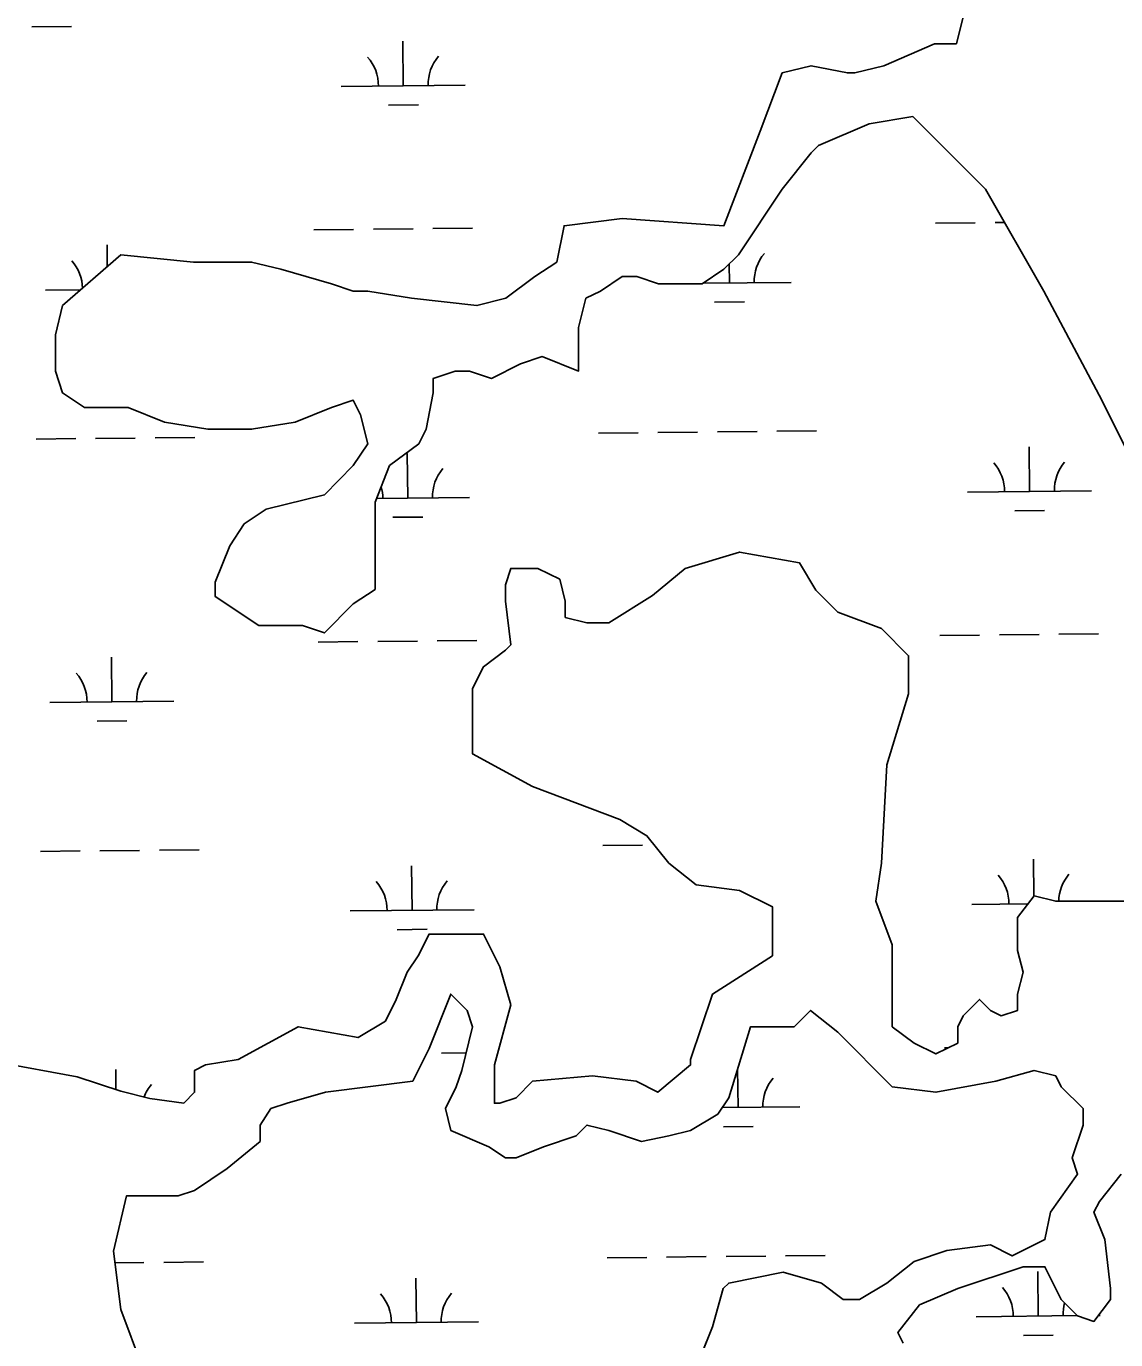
# Model space of a CAD drawing. Extents: x 3734862 to 3772949, y 391520 to 417239.
# Drawn here: x 3765495 to 3766374, y 410760 to 411820 of the extents above; entities that cross this region are included whole.
import ezdxf

# ---------------------------------------------------------------- set-up
doc = ezdxf.new("R2010")
doc.units = 0
doc.layers.add('V-TOPO-SHOR', color=7, linetype='Continuous')
doc.layers.add('V-WETL-SWMP', color=7, linetype='Continuous')

msp = doc.modelspace()

# ---------------------------------------------------------------- linework, layer by layer
at = {"layer": 'V-TOPO-SHOR'}
for p, q in [((3766257.6, 411852.6), (3766245.9, 411805.7)), ((3766228.3, 411805.7), (3766187.2, 411788)), ((3766245.9, 411805.7), (3766228.3, 411805.7)), ((3766128.6, 411788), (3766105.1, 411782.2)), ((3766157.9, 411782.2), (3766128.6, 411788)), ((3766187.2, 411788), (3766163.8, 411782.2)), ((3766105.1, 411782.2), (3766087.5, 411735.2)), ((3766163.8, 411782.2), (3766157.9, 411782.2)), ((3766175.5, 411741.1), (3766210.7, 411747)), ((3766210.7, 411747), (3766269.4, 411688.3)), ((3766087.5, 411735.2), (3766058.2, 411658.9)), ((3766134.5, 411723.5), (3766175.5, 411741.1)), ((3766128.6, 411717.6), (3766134.5, 411723.5)), ((3766105.1, 411688.3), (3766128.6, 411717.6)), ((3766070, 411635.5), (3766105.1, 411688.3)), ((3766269.4, 411688.3), (3766316.3, 411606.1)), ((3765929.2, 411658.9), (3765923.3, 411629.6)), ((3765976.1, 411664.8), (3765929.2, 411658.9)), ((3766058.2, 411658.9), (3765976.1, 411664.8)), ((3765571.4, 411635.5), (3765524.5, 411594.4)), ((3765630.1, 411629.6), (3765571.4, 411635.5)), ((3765677, 411629.6), (3765630.1, 411629.6)), ((3765700.5, 411623.7), (3765677, 411629.6)), ((3765923.3, 411629.6), (3765905.7, 411617.9)), ((3766058.2, 411623.7), (3766070, 411635.5)), ((3765741.5, 411612), (3765700.5, 411623.7)), ((3765905.7, 411617.9), (3765882.3, 411600.3)), ((3765958.5, 411606.1), (3765976.1, 411617.9)), ((3765976.1, 411617.9), (3765987.8, 411617.9)), ((3765987.8, 411617.9), (3766005.4, 411612)), ((3766040.6, 411612), (3766058.2, 411623.7)), ((3765759.1, 411606.1), (3765741.5, 411612)), ((3765770.9, 411606.1), (3765759.1, 411606.1)), ((3765806, 411600.3), (3765770.9, 411606.1)), ((3765946.8, 411600.3), (3765958.5, 411606.1)), ((3766005.4, 411612), (3766040.6, 411612)), ((3766316.3, 411606.1), (3766363.2, 411518.1)), ((3765858.8, 411594.4), (3765806, 411600.3)), ((3765882.3, 411600.3), (3765858.8, 411594.4)), ((3765940.9, 411576.8), (3765946.8, 411600.3)), ((3765524.5, 411594.4), (3765518.7, 411570.9)), ((3765940.9, 411541.6), (3765940.9, 411576.8)), ((3765518.7, 411570.9), (3765518.7, 411541.6)), ((3765894, 411547.4), (3765911.6, 411553.3)), ((3765911.6, 411553.3), (3765940.9, 411541.6)), ((3765870.6, 411535.7), (3765894, 411547.4)), ((3765518.7, 411541.6), (3765524.5, 411524)), ((3765823.6, 411535.7), (3765841.2, 411541.6)), ((3765823.6, 411524), (3765823.6, 411535.7)), ((3765841.2, 411541.6), (3765853, 411541.6)), ((3765853, 411541.6), (3765870.6, 411535.7)), ((3765524.5, 411524), (3765542.1, 411512.2)), ((3765817.8, 411494.6), (3765823.6, 411524)), ((3765542.1, 411512.2), (3765577.3, 411512.2)), ((3765577.3, 411512.2), (3765606.6, 411500.5)), ((3765712.2, 411500.5), (3765741.5, 411512.2)), ((3765741.5, 411512.2), (3765759.1, 411518.1)), ((3765759.1, 411518.1), (3765765, 411506.4)), ((3766363.2, 411518.1), (3766386.7, 411471.1)), ((3765606.6, 411500.5), (3765641.8, 411494.6)), ((3765677, 411494.6), (3765712.2, 411500.5)), ((3765765, 411506.4), (3765770.9, 411482.9)), ((3765641.8, 411494.6), (3765677, 411494.6)), ((3765811.9, 411482.9), (3765817.8, 411494.6)), ((3765770.9, 411482.9), (3765759.1, 411465.3)), ((3765788.4, 411465.3), (3765811.9, 411482.9)), ((3765759.1, 411465.3), (3765735.7, 411441.8)), ((3765776.7, 411435.9), (3765788.4, 411465.3)), ((3765735.7, 411441.8), (3765688.7, 411430.1)), ((3765688.7, 411430.1), (3765671.1, 411418.3)), ((3765776.7, 411365.5), (3765776.7, 411435.9)), ((3765671.1, 411418.3), (3765659.4, 411400.7)), ((3765659.4, 411400.7), (3765647.7, 411371.4)), ((3766070.9, 411395.6), (3766026.9, 411382.4)), ((3766119.3, 411386.8), (3766070.9, 411395.6)), ((3766132.5, 411364.8), (3766119.3, 411386.8)), ((3765886.2, 411382.4), (3765881.8, 411369.2)), ((3765908.1, 411382.4), (3765886.2, 411382.4)), ((3765925.7, 411373.6), (3765908.1, 411382.4)), ((3765930.1, 411356), (3765925.7, 411373.6)), ((3766026.9, 411382.4), (3766000.5, 411360.4)), ((3765647.7, 411371.4), (3765647.7, 411359.6)), ((3765759.1, 411353.8), (3765776.7, 411365.5)), ((3765881.8, 411369.2), (3765881.8, 411356)), ((3766150.1, 411347.2), (3766132.5, 411364.8)), ((3765647.7, 411359.6), (3765682.9, 411336.2)), ((3765735.7, 411330.3), (3765759.1, 411353.8)), ((3765881.8, 411356), (3765886.2, 411320.7)), ((3765930.1, 411342.8), (3765930.1, 411356)), ((3766000.5, 411360.4), (3765965.3, 411338.4)), ((3765947.7, 411338.4), (3765930.1, 411342.8)), ((3766185.3, 411333.9), (3766150.1, 411347.2)), ((3765682.9, 411336.2), (3765718.1, 411336.2)), ((3765718.1, 411336.2), (3765735.7, 411330.3)), ((3765965.3, 411338.4), (3765947.7, 411338.4)), ((3766207.3, 411311.9), (3766185.3, 411333.9)), ((3765886.2, 411320.7), (3765881.8, 411316.3)), ((3765881.8, 411316.3), (3765864.2, 411303.1)), ((3766207.3, 411281.1), (3766207.3, 411311.9)), ((3765864.2, 411303.1), (3765855.4, 411285.5)), ((3765855.4, 411285.5), (3765855.4, 411232.7)), ((3766189.7, 411223.9), (3766207.3, 411281.1)), ((3765855.4, 411232.7), (3765903.7, 411206.3)), ((3766185.3, 411144.6), (3766189.7, 411223.9)), ((3765903.7, 411206.3), (3765974.1, 411179.9)), ((3765974.1, 411179.9), (3765996.1, 411166.7)), ((3765996.1, 411166.7), (3766013.7, 411144.6)), ((3766013.7, 411144.6), (3766035.7, 411127)), ((3766180.9, 411113.8), (3766185.3, 411144.6)), ((3766035.7, 411127), (3766070.9, 411122.6)), ((3766070.9, 411122.6), (3766097.3, 411109.4)), ((3766308.5, 411118.2), (3766295.3, 411100.6)), ((3766326.1, 411113.8), (3766308.5, 411118.2)), ((3766097.3, 411109.4), (3766097.3, 411069.8)), ((3766194.1, 411078.6), (3766180.9, 411113.8)), ((3766396.5, 411113.8), (3766326.1, 411113.8)), ((3766295.3, 411100.6), (3766295.3, 411074.2)), ((3765820.2, 411087.4), (3765811.4, 411069.8)), ((3765864.2, 411087.4), (3765820.2, 411087.4)), ((3765877.4, 411061), (3765864.2, 411087.4)), ((3766194.1, 411012.6), (3766194.1, 411078.6)), ((3765811.4, 411069.8), (3765802.6, 411056.6)), ((3766097.3, 411069.8), (3766048.9, 411039)), ((3766295.3, 411074.2), (3766299.7, 411056.6)), ((3765802.6, 411056.6), (3765793.8, 411034.6)), ((3765886.2, 411030.2), (3765877.4, 411061)), ((3766299.7, 411056.6), (3766295.3, 411039)), ((3765793.8, 411034.6), (3765785, 411017)), ((3765820.2, 410995), (3765837.8, 411039)), ((3765837.8, 411039), (3765851, 411025.8)), ((3766048.9, 411039), (3766031.3, 410986.2)), ((3766264.5, 411034.6), (3766251.3, 411021.4)), ((3766273.3, 411025.8), (3766264.5, 411034.6)), ((3766295.3, 411039), (3766295.3, 411025.8)), ((3765851, 411025.8), (3765855.4, 411012.6)), ((3765873, 410981.8), (3765886.2, 411030.2)), ((3766114.9, 411012.6), (3766128.1, 411025.8)), ((3766128.1, 411025.8), (3766150.1, 411008.2)), ((3766282.1, 411021.4), (3766273.3, 411025.8)), ((3766295.3, 411025.8), (3766282.1, 411021.4)), ((3765714.6, 411012.6), (3765666.2, 410986.2)), ((3765763, 411003.8), (3765714.6, 411012.6)), ((3765785, 411017), (3765763, 411003.8)), ((3765855.4, 411012.6), (3765846.6, 410977.4)), ((3766062.1, 410955.3), (3766079.7, 411012.6)), ((3766079.7, 411012.6), (3766114.9, 411012.6)), ((3766211.7, 410999.4), (3766194.1, 411012.6)), ((3766251.3, 411021.4), (3766246.9, 411012.6)), ((3766246.9, 411012.6), (3766246.9, 410999.4)), ((3766150.1, 411008.2), (3766194.1, 410964.2)), ((3765807, 410968.6), (3765820.2, 410995)), ((3766229.3, 410990.6), (3766211.7, 410999.4)), ((3766246.9, 410999.4), (3766229.3, 410990.6)), ((3765471.7, 410984), (3765536.3, 410972.3)), ((3765639.8, 410981.8), (3765631, 410977.4)), ((3765666.2, 410986.2), (3765639.8, 410981.8)), ((3765873, 410950.9), (3765873, 410981.8)), ((3766031.3, 410981.8), (3766004.9, 410959.7)), ((3766031.3, 410986.2), (3766031.3, 410981.8)), ((3765536.3, 410972.3), (3765571.4, 410960.6)), ((3765631, 410977.4), (3765631, 410959.7)), ((3765846.6, 410977.4), (3765842.2, 410964.2)), ((3765952.1, 410973), (3765903.7, 410968.6)), ((3765987.3, 410968.6), (3765952.1, 410973)), ((3766277.7, 410968.6), (3766308.5, 410977.4)), ((3766308.5, 410977.4), (3766326.1, 410973)), ((3766326.1, 410973), (3766330.5, 410964.2)), ((3765571.4, 410960.6), (3765594.9, 410954.7)), ((3765631, 410959.7), (3765622.2, 410950.9)), ((3765705.8, 410950.9), (3765736.6, 410959.7)), ((3765736.6, 410959.7), (3765807, 410968.6)), ((3765842.2, 410964.2), (3765833.4, 410946.5)), ((3765903.7, 410968.6), (3765890.6, 410955.3)), ((3766004.9, 410959.7), (3765987.3, 410968.6)), ((3766194.1, 410964.2), (3766229.3, 410959.7)), ((3766229.3, 410959.7), (3766277.7, 410968.6)), ((3766330.5, 410964.2), (3766348.1, 410946.5)), ((3765622.2, 410950.9), (3765594.9, 410954.7)), ((3765692.6, 410946.5), (3765705.8, 410950.9)), ((3765877.4, 410950.9), (3765873, 410950.9)), ((3765890.6, 410955.3), (3765877.4, 410950.9)), ((3766053.3, 410942.1), (3766062.1, 410955.3)), ((3765683.8, 410933.3), (3765692.6, 410946.5)), ((3765833.4, 410946.5), (3765837.8, 410928.9)), ((3766031.3, 410928.9), (3766053.3, 410942.1)), ((3766348.1, 410946.5), (3766348.1, 410933.3)), ((3765683.8, 410920.1), (3765683.8, 410933.3)), ((3765837.8, 410928.9), (3765868.6, 410915.7)), ((3765938.9, 410924.5), (3765947.7, 410933.3)), ((3765947.7, 410933.3), (3765965.3, 410928.9)), ((3765965.3, 410928.9), (3765991.7, 410920.1)), ((3766013.7, 410924.5), (3766031.3, 410928.9)), ((3766348.1, 410933.3), (3766339.3, 410906.9)), ((3765657.4, 410898.1), (3765683.8, 410920.1)), ((3765912.5, 410915.7), (3765938.9, 410924.5)), ((3765991.7, 410920.1), (3766013.7, 410924.5)), ((3765868.6, 410915.7), (3765881.8, 410906.9)), ((3765881.8, 410906.9), (3765890.6, 410906.9)), ((3765890.6, 410906.9), (3765912.5, 410915.7)), ((3766339.3, 410906.9), (3766343.7, 410893.7)), ((3765631, 410880.5), (3765657.4, 410898.1)), ((3766343.7, 410893.7), (3766321.7, 410862.9)), ((3766361.3, 410871.7), (3766378.9, 410893.7)), ((3765575.9, 410876.1), (3765565.6, 410831.5)), ((3765575.9, 410876.1), (3765617.8, 410876.1)), ((3765617.8, 410876.1), (3765631, 410880.5)), ((3766356.9, 410862.9), (3766361.3, 410871.7)), ((3766321.7, 410862.9), (3766317.3, 410840.9)), ((3766365.7, 410840.9), (3766356.9, 410862.9)), ((3766238.1, 410832.1), (3766211.7, 410823.3)), ((3766273.3, 410836.5), (3766238.1, 410832.1)), ((3766290.9, 410827.7), (3766273.3, 410836.5)), ((3766317.3, 410840.9), (3766290.9, 410827.7)), ((3766370.1, 410801.3), (3766365.7, 410840.9)), ((3765565.6, 410831.5), (3765571.4, 410784.5)), ((3766211.7, 410823.3), (3766189.7, 410805.7)), ((3766106.1, 410814.5), (3766062.1, 410805.7)), ((3766136.9, 410805.7), (3766106.1, 410814.5)), ((3766246.9, 410801.3), (3766299.7, 410818.9)), ((3766299.7, 410818.9), (3766317.3, 410818.9)), ((3766317.3, 410818.9), (3766330.5, 410792.5)), ((3766057.7, 410801.3), (3766048.9, 410770.4)), ((3766062.1, 410805.7), (3766057.7, 410801.3)), ((3766154.5, 410792.5), (3766136.9, 410805.7)), ((3766189.7, 410805.7), (3766167.7, 410792.5)), ((3766216.1, 410788.1), (3766246.9, 410801.3)), ((3766370.1, 410792.5), (3766370.1, 410801.3)), ((3766167.7, 410792.5), (3766154.5, 410792.5)), ((3766330.5, 410792.5), (3766343.7, 410779.3)), ((3766356.9, 410774.9), (3766370.1, 410792.5)), ((3765571.4, 410784.5), (3765589, 410737.6)), ((3766198.5, 410766), (3766216.1, 410788.1)), ((3766343.7, 410779.3), (3766356.9, 410774.9)), ((3766048.9, 410770.4), (3766031.3, 410726.4)), ((3766202.9, 410757.2), (3766198.5, 410766))]:
    msp.add_line(p, q, dxfattribs=at)
at = {"layer": 'V-WETL-SWMP'}
for p, q in [((3765499.6, 411819.4), (3765531.6, 411819.7)), ((3765799.4, 411771.8), (3765799.1, 411807.8)), ((3765749.4, 411771.3), (3765849.4, 411772.3)), ((3765787.6, 411756.2), (3765811.6, 411756.5)), ((3766229.1, 411660.9), (3766261.1, 411661.2)), ((3766277.1, 411661.4), (3766284.7, 411661.5)), ((3765727.3, 411655.6), (3765759.3, 411655.9)), ((3765775.3, 411656.1), (3765807.3, 411656.4)), ((3765823.3, 411656.6), (3765855.2, 411657)), ((3765560.5, 411625.9), (3765560.3, 411643.4)), ((3766062.6, 411612.7), (3766062.4, 411627.9)), ((3765510.7, 411606.9), (3765539.1, 411607.2)), ((3766041.4, 411612.5), (3766112.6, 411613.2)), ((3766050.7, 411597.2), (3766074.7, 411597.4)), ((3765957, 411491.5), (3765989, 411491.9)), ((3766005, 411492), (3766037, 411492.4)), ((3766053, 411492.5), (3766085, 411492.9)), ((3766101, 411493), (3766133, 411493.4)), ((3765503.1, 411486.7), (3765535.1, 411487.1)), ((3765551.1, 411487.2), (3765583.1, 411487.6)), ((3765599.1, 411487.7), (3765631.1, 411488.1)), ((3766304.8, 411444.4), (3766304.5, 411480.4)), ((3765803, 411439.1), (3765802.6, 411475.1)), ((3765777.9, 411438.9), (3765853, 411439.7)), ((3766254.8, 411443.9), (3766354.8, 411445)), ((3766293, 411428.9), (3766317, 411429.1)), ((3765791.1, 411423.6), (3765815.1, 411423.8)), ((3765730.8, 411322.9), (3765762.8, 411323.3)), ((3765778.8, 411323.5), (3765810.8, 411323.8)), ((3765826.8, 411324), (3765858.8, 411324.3)), ((3766232.6, 411328.2), (3766264.6, 411328.6)), ((3766280.6, 411328.8), (3766312.6, 411329.1)), ((3766328.6, 411329.3), (3766360.6, 411329.6)), ((3765564.2, 411274.8), (3765563.8, 411310.8)), ((3765514.2, 411274.2), (3765614.2, 411275.3)), ((3765552.4, 411259.2), (3765576.4, 411259.5)), ((3765506.6, 411154.1), (3765538.6, 411154.4)), ((3765554.6, 411154.6), (3765586.6, 411154.9)), ((3765602.6, 411155.1), (3765634.6, 411155.4)), ((3765960.5, 411158.9), (3765992.5, 411159.2)), ((3765806.5, 411106.5), (3765806.1, 411142.5)), ((3766308.3, 411118), (3766308, 411147.8)), ((3766258.4, 411111.3), (3766303.6, 411111.7)), ((3765756.5, 411106), (3765856.5, 411107)), ((3765794.6, 411090.9), (3765818.6, 411091.2)), ((3765830.3, 410991.3), (3765850.1, 410991.5)), ((3766236.2, 410995.6), (3766239.4, 410995.6)), ((3765567.5, 410961.9), (3765567.3, 410978.1)), ((3766069.6, 410947.4), (3766069.3, 410978.6)), ((3766056.7, 410947.3), (3766119.6, 410947.9)), ((3766057.8, 410931.8), (3766081.8, 410932.1)), ((3765566.8, 410822), (3765590.1, 410822.3)), ((3765606.1, 410822.4), (3765638.1, 410822.8)), ((3765964, 410826.2), (3765996, 410826.5)), ((3766012, 410826.7), (3766044, 410827.1)), ((3766060, 410827.2), (3766092, 410827.6)), ((3766108, 410827.7), (3766140, 410828.1)), ((3766311.9, 410779.1), (3766311.5, 410815.1)), ((3765810, 410773.8), (3765809.6, 410809.8)), ((3766261.9, 410778.6), (3766343.4, 410779.5)), ((3766360.5, 410779.6), (3766361.9, 410779.7)), ((3765760, 410773.3), (3765860, 410774.4)), ((3766300, 410763.6), (3766324, 410763.8))]:
    msp.add_line(p, q, dxfattribs=at)
for points in [[(3765331, 412063.9), (3765589, 412157.8), (3765624.2, 412157.8), (3765659.4, 412146), (3765712.2, 412122.6), (3765823.6, 412034.5), (3765976.1, 411981.7), (3766017.2, 411964.1), (3766105.1, 411934.8), (3766266.5, 411895.5), (3766257.6, 411852.6), (3766245.9, 411805.7), (3766228.3, 411805.7), (3766187.2, 411788)], [(3766187.2, 411788), (3766163.8, 411782.2), (3766157.9, 411782.2), (3766128.6, 411788), (3766105.1, 411782.2), (3766087.5, 411735.2), (3766058.2, 411658.9), (3765976.1, 411664.8), (3765929.2, 411658.9), (3765923.3, 411629.6), (3765905.7, 411617.9), (3765882.3, 411600.3), (3765858.8, 411594.4), (3765806, 411600.3), (3765770.9, 411606.1), (3765759.1, 411606.1), (3765741.5, 411612), (3765700.5, 411623.7), (3765677, 411629.6), (3765630.1, 411629.6), (3765571.4, 411635.5), (3765524.5, 411594.4), (3765518.7, 411570.9), (3765518.7, 411541.6), (3765524.5, 411524), (3765542.1, 411512.2), (3765577.3, 411512.2), (3765606.6, 411500.5), (3765641.8, 411494.6), (3765677, 411494.6), (3765712.2, 411500.5), (3765741.5, 411512.2), (3765759.1, 411518.1), (3765765, 411506.4), (3765770.9, 411482.9), (3765759.1, 411465.3), (3765735.7, 411441.8), (3765688.7, 411430.1), (3765671.1, 411418.3), (3765659.4, 411400.7), (3765647.7, 411371.4), (3765647.7, 411359.6), (3765682.9, 411336.2), (3765718.1, 411336.2), (3765735.7, 411330.3), (3765759.1, 411353.8), (3765776.7, 411365.5), (3765776.7, 411435.9), (3765788.4, 411465.3), (3765811.9, 411482.9), (3765817.8, 411494.6), (3765823.6, 411524), (3765823.6, 411535.7), (3765841.2, 411541.6), (3765853, 411541.6), (3765870.6, 411535.7), (3765894, 411547.4), (3765911.6, 411553.3), (3765940.9, 411541.6), (3765940.9, 411576.8), (3765946.8, 411600.3), (3765958.5, 411606.1), (3765976.1, 411617.9), (3765987.8, 411617.9), (3766005.4, 411612), (3766040.6, 411612), (3766058.2, 411623.7), (3766070, 411635.5), (3766105.1, 411688.3), (3766128.6, 411717.6), (3766134.5, 411723.5), (3766175.5, 411741.1), (3766210.7, 411747), (3766269.4, 411688.3), (3766316.3, 411606.1), (3766363.2, 411518.1), (3766386.7, 411471.1)], [(3766396.5, 411113.8), (3766326.1, 411113.8), (3766308.5, 411118.2), (3766295.3, 411100.6), (3766295.3, 411074.2), (3766299.7, 411056.6), (3766295.3, 411039), (3766295.3, 411025.8), (3766282.1, 411021.4), (3766273.3, 411025.8), (3766264.5, 411034.6), (3766251.3, 411021.4), (3766246.9, 411012.6), (3766246.9, 410999.4), (3766229.3, 410990.6), (3766211.7, 410999.4), (3766194.1, 411012.6), (3766194.1, 411078.6), (3766180.9, 411113.8), (3766185.3, 411144.6), (3766189.7, 411223.9), (3766207.3, 411281.1), (3766207.3, 411311.9), (3766185.3, 411333.9), (3766150.1, 411347.2), (3766132.5, 411364.8), (3766119.3, 411386.8), (3766070.9, 411395.6), (3766026.9, 411382.4), (3766000.5, 411360.4), (3765965.3, 411338.4), (3765947.7, 411338.4), (3765930.1, 411342.8), (3765930.1, 411356), (3765925.7, 411373.6), (3765908.1, 411382.4), (3765886.2, 411382.4), (3765881.8, 411369.2), (3765881.8, 411356), (3765886.2, 411320.7), (3765881.8, 411316.3), (3765864.2, 411303.1), (3765855.4, 411285.5), (3765855.4, 411232.7), (3765903.7, 411206.3), (3765974.1, 411179.9), (3765996.1, 411166.7), (3766013.7, 411144.6), (3766035.7, 411127), (3766070.9, 411122.6), (3766097.3, 411109.4), (3766097.3, 411069.8)], [(3766097.3, 411069.8), (3766048.9, 411039), (3766031.3, 410986.2), (3766031.3, 410981.8), (3766004.9, 410959.7), (3765987.3, 410968.6), (3765952.1, 410973), (3765903.7, 410968.6), (3765890.6, 410955.3), (3765877.4, 410950.9), (3765873, 410950.9), (3765873, 410981.8), (3765886.2, 411030.2), (3765877.4, 411061), (3765864.2, 411087.4), (3765820.2, 411087.4), (3765811.4, 411069.8), (3765802.6, 411056.6), (3765793.8, 411034.6), (3765785, 411017), (3765763, 411003.8), (3765714.6, 411012.6), (3765666.2, 410986.2), (3765639.8, 410981.8), (3765631, 410977.4), (3765631, 410959.7), (3765622.2, 410950.9), (3765594.9, 410954.7), (3765571.4, 410960.6), (3765536.3, 410972.3), (3765471.7, 410984)], [(3765589, 410737.6), (3765571.4, 410784.5), (3765565.6, 410831.5), (3765575.9, 410876.1), (3765617.8, 410876.1), (3765631, 410880.5), (3765657.4, 410898.1), (3765683.8, 410920.1), (3765683.8, 410933.3), (3765692.6, 410946.5), (3765705.8, 410950.9), (3765736.6, 410959.7), (3765807, 410968.6), (3765820.2, 410995), (3765837.8, 411039), (3765851, 411025.8), (3765855.4, 411012.6), (3765846.6, 410977.4), (3765842.2, 410964.2), (3765833.4, 410946.5), (3765837.8, 410928.9), (3765868.6, 410915.7), (3765881.8, 410906.9), (3765890.6, 410906.9), (3765912.5, 410915.7), (3765938.9, 410924.5), (3765947.7, 410933.3), (3765965.3, 410928.9), (3765991.7, 410920.1), (3766013.7, 410924.5), (3766031.3, 410928.9), (3766053.3, 410942.1), (3766062.1, 410955.3), (3766079.7, 411012.6), (3766114.9, 411012.6), (3766128.1, 411025.8), (3766150.1, 411008.2), (3766194.1, 410964.2), (3766229.3, 410959.7), (3766277.7, 410968.6), (3766308.5, 410977.4), (3766326.1, 410973), (3766330.5, 410964.2), (3766348.1, 410946.5), (3766348.1, 410933.3), (3766339.3, 410906.9), (3766343.7, 410893.7), (3766321.7, 410862.9), (3766317.3, 410840.9), (3766290.9, 410827.7), (3766273.3, 410836.5), (3766238.1, 410832.1), (3766211.7, 410823.3), (3766189.7, 410805.7), (3766167.7, 410792.5), (3766154.5, 410792.5), (3766136.9, 410805.7), (3766106.1, 410814.5), (3766062.1, 410805.7), (3766057.7, 410801.3), (3766048.9, 410770.4), (3766031.3, 410726.4)], [(3766343.7, 410779.3), (3766356.9, 410774.9), (3766370.1, 410792.5), (3766370.1, 410801.3), (3766365.7, 410840.9), (3766356.9, 410862.9), (3766361.3, 410871.7), (3766378.9, 410893.7)], [(3766202.9, 410757.2), (3766198.5, 410766), (3766216.1, 410788.1), (3766246.9, 410801.3), (3766299.7, 410818.9), (3766317.3, 410818.9), (3766330.5, 410792.5), (3766343.7, 410779.3)]]:
    msp.add_lwpolyline(points, dxfattribs=at)
for centre, start, end in [((3765744.2, 411771.7), 359.8334, 41.377), ((3765854.7, 411772.9), 139.8334, 181.377), ((3765505.4, 411607.3), 1.9746, 41.377), ((3766117.8, 411613.8), 139.8334, 181.377), ((3766007.3, 411612.6), 359.8334, 1.0998), ((3766360.1, 411445.5), 139.8334, 181.377), ((3765858.2, 411440.2), 139.8334, 181.377), ((3766249.6, 411444.3), 359.8334, 41.377), ((3765747.7, 411439), 359.8334, 15.3779), ((3765619.4, 411275.8), 139.8334, 181.377), ((3765509, 411274.6), 359.8334, 41.377), ((3765751.2, 411106.4), 359.8334, 41.377), ((3765861.7, 411107.5), 139.8334, 181.377), ((3766253.1, 411111.7), 359.8334, 41.377), ((3766363.6, 411112.9), 139.8334, 178.4062), ((3766124.8, 410948.5), 139.8334, 181.377), ((3765623, 410943.2), 139.8334, 158.8021), ((3766256.6, 410779), 359.8334, 41.377), ((3765754.7, 410773.7), 359.8334, 41.377), ((3765865.2, 410774.9), 139.8334, 181.377), ((3766367.1, 410780.2), 164.2645, 181.377)]:
    msp.add_arc(centre, 35.2, start, end, dxfattribs=at)

doc.saveas('drawing.dxf')
